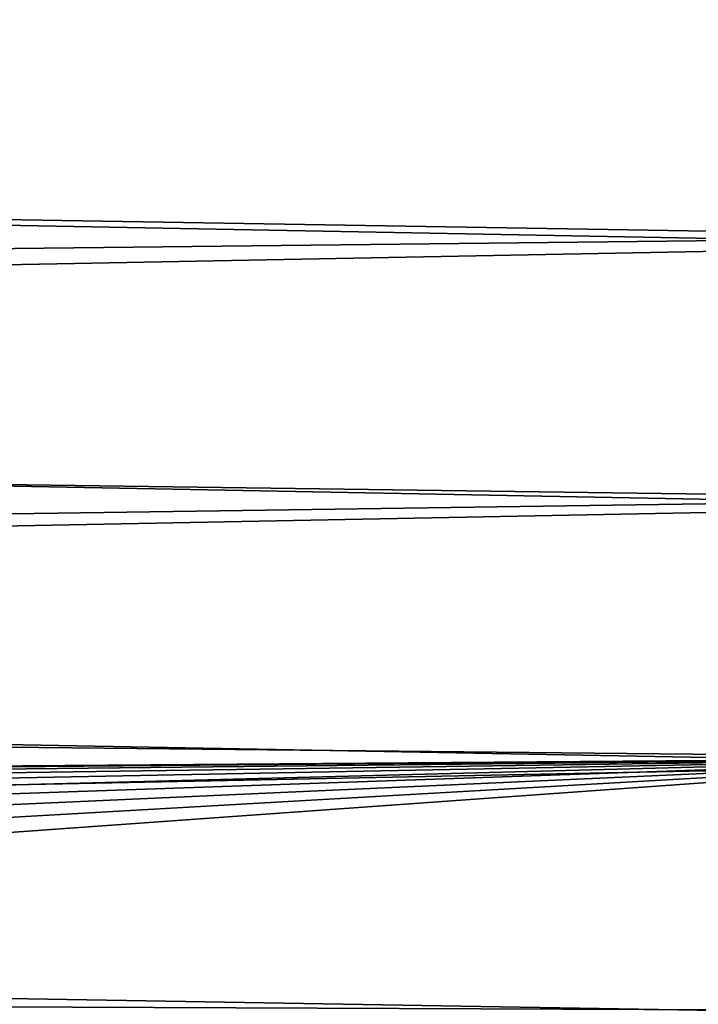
# Model space of a CAD drawing. Header units: millimetres. Extents: x -161 to 161, y -94 to 1149.
# Tile 692 of 1056: x 157.51 to 159.35, y -52.75 to -50.08. Entities that reach past the tile are written whole.
import ezdxf

# ---------------------------------------------------------------- set-up
doc = ezdxf.new("R2010")
doc.units = ezdxf.units.MM
doc.header["$LTSCALE"] = 81.481481
doc.layers.add('378', color=7, linetype='CONTINUOUS')

msp = doc.modelspace()

# ---------------------------------------------------------------- linework, layer by layer
at = {"layer": '378', "color": 7, "linetype": 'CONTINUOUS', "true_color": 0xaaaaaa}
for points in [[(131.8, -50.2009, 20.9513), (160.3087, -49.9562, 20.864), (131.8, -49.4207, 20.6618), (131.8, -50.2009, 20.9513)], [(141.4985, -49.6451, -20.8486), (160.3087, -49.9803, -20.9728), (141.616, -50.3426, -21.1004), (141.4985, -49.6451, -20.8486)], [(160.3087, -50.6709, 21.1099), (160.3087, -49.9562, 20.864), (131.8, -50.2009, 20.9513), (160.3087, -50.6709, 21.1099)], [(160.3087, -49.9803, -20.9728), (160.3087, -50.6928, -21.217), (141.616, -50.3426, -21.1004), (160.3087, -49.9803, -20.9728)], [(131.8, -50.9913, 21.2114), (160.3087, -50.6709, 21.1099), (131.8, -50.2009, 20.9513), (131.8, -50.9913, 21.2114)], [(141.616, -50.3426, -21.1004), (160.3087, -50.6928, -21.217), (141.7223, -51.047, -21.3284), (141.616, -50.3426, -21.1004)], [(160.3087, -51.3801, 21.3274), (160.3087, -50.6709, 21.1099), (131.8, -50.9913, 21.2114), (160.3087, -51.3801, 21.3274)], [(160.3087, -50.6928, -21.217), (160.3087, -51.3995, -21.433), (141.7223, -51.047, -21.3284), (160.3087, -50.6928, -21.217)], [(131.8, -51.7909, 21.4418), (160.3087, -51.3801, 21.3274), (131.8, -50.9913, 21.2114), (131.8, -51.7909, 21.4418)], [(141.7223, -51.047, -21.3284), (160.3087, -51.3995, -21.433), (141.8174, -51.7564, -21.5324), (141.7223, -51.047, -21.3284)], [(160.3087, -52.0812, 21.5174), (160.3087, -51.3801, 21.3274), (131.8, -51.7909, 21.4418), (160.3087, -52.0812, 21.5174)], [(160.3087, -51.3995, -21.433), (160.3087, -52.098, -21.6217), (141.8174, -51.7564, -21.5324), (160.3087, -51.3995, -21.433)], [(141.8174, -51.7564, -21.5324), (160.3087, -52.098, -21.6217), (141.9013, -52.4694, -21.7123), (141.8174, -51.7564, -21.5324)], [(148.8, -52.1709, 21.54), (160.3087, -52.0812, 21.5174), (131.8, -51.7909, 21.4418), (148.8, -52.1709, 21.54)], [(149.0824, -52.1782, 21.5418), (160.3087, -52.0812, 21.5174), (148.8, -52.1709, 21.54), (149.0824, -52.1782, 21.5418)], [(149.3622, -52.1992, 21.547), (160.3087, -52.0812, 21.5174), (149.0824, -52.1782, 21.5418), (149.3622, -52.1992, 21.547)], [(149.6395, -52.2339, 21.5556), (160.3087, -52.0812, 21.5174), (149.3622, -52.1992, 21.547), (149.6395, -52.2339, 21.5556)], [(149.9143, -52.2824, 21.5675), (160.3087, -52.0812, 21.5174), (149.6395, -52.2339, 21.5556), (149.9143, -52.2824, 21.5675)], [(150.1878, -52.3451, 21.5827), (160.3087, -52.0812, 21.5174), (149.9143, -52.2824, 21.5675), (150.1878, -52.3451, 21.5827)], [(150.4591, -52.4217, 21.6009), (160.3087, -52.0812, 21.5174), (150.1878, -52.3451, 21.5827), (150.4591, -52.4217, 21.6009)], [(150.726, -52.5116, 21.622), (160.3087, -52.0812, 21.5174), (150.4591, -52.4217, 21.6009), (150.726, -52.5116, 21.622)], [(150.9865, -52.6143, 21.6456), (160.3087, -52.0812, 21.5174), (150.726, -52.5116, 21.622), (150.9865, -52.6143, 21.6456)], [(151.2424, -52.7306, 21.6718), (160.3087, -52.0812, 21.5174), (150.9865, -52.6143, 21.6456), (151.2424, -52.7306, 21.6718)], [(160.3087, -52.7672, 21.6799), (160.3087, -52.0812, 21.5174), (151.2424, -52.7306, 21.6718), (160.3087, -52.7672, 21.6799)], [(160.3087, -52.098, -21.6217), (160.3087, -52.7814, -21.783), (141.9013, -52.4694, -21.7123), (160.3087, -52.098, -21.6217)], [(141.9013, -52.4694, -21.7123), (160.3087, -52.7814, -21.783), (141.974, -53.1877, -21.8682), (141.9013, -52.4694, -21.7123)], [(151.4929, -52.8601, 21.7001), (160.3087, -52.7672, 21.6799), (151.2424, -52.7306, 21.6718), (151.4929, -52.8601, 21.7001)]]:
    msp.add_3dface(points, dxfattribs=at)

doc.saveas('drawing.dxf')
